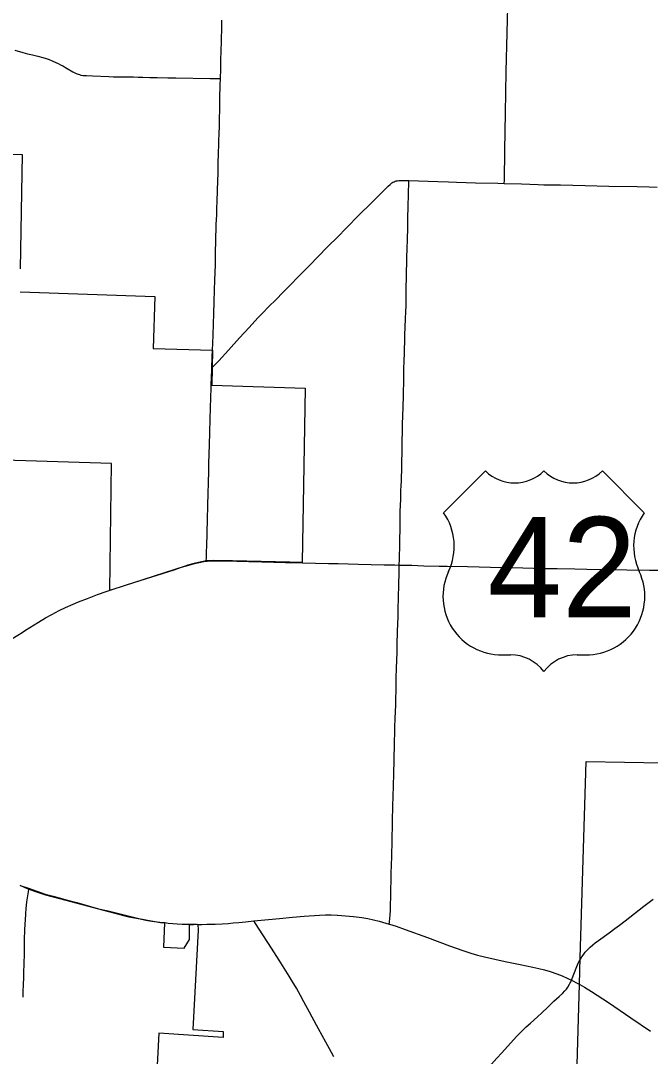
# Model space of a CAD drawing. Extents: x 1815539 to 1947826, y 273303 to 993194.
# Drawn here: x 1880900 to 1889640, y 925558 to 939932 of the extents above; entities that cross this region are included whole.
import ezdxf

# ---------------------------------------------------------------- set-up
doc = ezdxf.new("R2010")
doc.units = 0
for name, color, linetype in [('GM_X_City_Street', 7, 'Continuous'), ('GM_X_Corporation', 7, 'Continuous'), ('GM_X_County_Road', 7, 'Continuous'), ('GM_X_State_Route', 7, 'Continuous'), ('GM_X_Township', 7, 'Continuous'), ('GM_X_Township_Road', 7, 'Continuous'), ('GM_X_US_Route', 7, 'Continuous'), ('PV_X_Shoulder', 7, 'Continuous')]:
    doc.layers.add(name, color=color, linetype=linetype)

msp = doc.modelspace()

# ---------------------------------------------------------------- linework, layer by layer
at = {"layer": 'GM_X_City_Street'}
for points in [[(1883476, 932430), (1883478, 932477), (1883480, 932569), (1883482, 932632), (1883484, 932695), (1883486, 932763), (1883490, 932896), (1883491, 932938), (1883493, 933015), (1883497, 933197), (1883502, 933377), (1883506, 933508), (1883511, 933688), (1883513, 933786), (1883522, 934048), (1883525, 934212), (1883531, 934408), (1883534, 934555), (1883539, 934703), (1883542, 934833), (1883544, 934878)], [(1880932, 926381), (1880936, 926463), (1880939, 926545), (1880942, 926660), (1880945, 926765), (1880946, 926802), (1880951, 927022), (1880954, 927152), (1880959, 927336), (1880960, 927367), (1880962, 927399), (1880964, 927449), (1880970, 927534), (1880976, 927609), (1880980, 927650), (1880985, 927700), (1880993, 927757), (1881002, 927811), (1881006, 927839), (1881013, 927878)]]:
    msp.add_lwpolyline(points, dxfattribs=at)
at = {"layer": 'GM_X_Corporation'}
for points in [[(1880314, 938095), (1880920, 938074), (1880892, 936489)], [(1880893, 936168), (1882763, 936103), (1882738, 935384), (1883564, 935357), (1883552, 934875), (1884849, 934833), (1884807, 932414), (1884635, 932417), (1883842, 932434), (1883573, 932439), (1883479, 932434), (1883410, 932422), (1883306, 932398), (1883221, 932373), (1883182, 932361), (1882179, 932039), (1882138, 932026), (1882159, 933787), (1880517, 933838)], [(1880891, 927930), (1881006, 927891), (1881240, 927807), (1881349, 927779), (1881515, 927733), (1881678, 927695), (1881978, 927607), (1882115, 927575), (1882538, 927471), (1882709, 927438), (1882841, 927416), (1882898, 927412), (1882880, 927072), (1883171, 927061), (1883242, 927179), (1883242, 927385), (1883360, 927390), (1883362, 927308), (1883290, 925930), (1883712, 925901), (1883711, 925819), (1882818, 925881), (1882743, 924455)]]:
    msp.add_lwpolyline(points, dxfattribs=at)
at = {"layer": 'GM_X_County_Road'}
for points in [[(1887613, 937674), (1887614, 937721), (1887621, 938130), (1887630, 938654), (1887634, 938932), (1887641, 939226), (1887666, 940305)], [(1883672, 939130), (1883672, 939137), (1883676, 939252), (1883679, 939383), (1883682, 939514), (1883686, 939645), (1883688, 939710), (1883690, 939792), (1883694, 939939)], [(1883563, 935359), (1883571, 935564), (1883576, 935728), (1883580, 935859), (1883586, 936039), (1883595, 936335), (1883598, 936433), (1883602, 936548), (1883604, 936646), (1883606, 936747), (1883607, 936845), (1883609, 936911), (1883610, 936964), (1883612, 937008), (1883615, 937102), (1883621, 937236), (1883624, 937334), (1883627, 937416), (1883632, 937580), (1883639, 937826), (1883643, 937957), (1883646, 938088), (1883650, 938219), (1883652, 938285), (1883654, 938350), (1883658, 938481), (1883660, 938563), (1883662, 938711), (1883666, 938858), (1883671, 939038), (1883672, 939130)], [(1883553, 935110), (1883578, 935136), (1883651, 935213), (1883783, 935359), (1883938, 935529), (1884070, 935674), (1884192, 935807), (1884260, 935878), (1884341, 935960), (1884445, 936064), (1884537, 936158), (1884641, 936263), (1884755, 936380), (1884916, 936543), (1885019, 936649), (1885169, 936801), (1885296, 936929), (1885424, 937056), (1885596, 937232), (1885770, 937406), (1886003, 937637), (1886027, 937659), (1886053, 937680), (1886068, 937689), (1886083, 937697), (1886098, 937703), (1886114, 937708), (1886131, 937711), (1886147, 937713), (1886197, 937714), (1886288, 937712)], [(1886288, 937712), (1886689, 937701), (1886837, 937696), (1886951, 937691), (1887082, 937687), (1887213, 937684), (1887525, 937677), (1887613, 937674)], [(1887613, 937674), (1887853, 937667), (1888082, 937658), (1888164, 937655), (1888394, 937653), (1888738, 937644), (1889066, 937636), (1889460, 937630), (1889624, 937625), (1889738, 937624)], [(1883553, 935110), (1883559, 935261), (1883563, 935359)], [(1883544, 934878), (1883548, 934984), (1883552, 935081), (1883553, 935110)], [(1888875, 927131), (1888923, 927167), (1889069, 927273), (1889149, 927330), (1889214, 927380), (1889292, 927440), (1889357, 927489), (1889486, 927590), (1889551, 927641), (1889681, 927741)], [(1888670, 926906), (1888688, 926937), (1888707, 926964), (1888738, 927003), (1888771, 927040), (1888806, 927075), (1888844, 927107), (1888875, 927131)], [(1888547, 926615), (1888621, 926805), (1888641, 926850), (1888663, 926894), (1888670, 926906)]]:
    msp.add_lwpolyline(points, dxfattribs=at)
at = {"layer": 'GM_X_State_Route'}
for points in [[(1880889, 927932), (1880948, 927904), (1881013, 927878), (1881025, 927873), (1881103, 927844), (1881159, 927826), (1881203, 927813), (1881244, 927801), (1881528, 927724), (1881751, 927665), (1881909, 927624), (1882100, 927574), (1882264, 927530), (1882307, 927519), (1882347, 927508), (1882401, 927496), (1882480, 927480), (1882559, 927464), (1882637, 927449), (1882719, 927436), (1882833, 927421), (1882901, 927413)], [(1882901, 927413), (1882949, 927408), (1883011, 927402), (1883070, 927397), (1883143, 927392), (1883214, 927392), (1883257, 927391)], [(1883367, 927389), (1883416, 927389), (1883482, 927390), (1883598, 927391), (1883695, 927397), (1883781, 927403), (1883850, 927409), (1883930, 927417), (1884020, 927426), (1884138, 927439), (1884491, 927471), (1884671, 927488), (1884834, 927502), (1885047, 927517), (1885129, 927521), (1885211, 927521), (1885293, 927518), (1885299, 927518)], [(1885299, 927518), (1885408, 927510), (1885522, 927498), (1885636, 927483), (1885717, 927469), (1885798, 927452), (1885877, 927432), (1886016, 927393), (1886020, 927392), (1886114, 927363), (1886238, 927319), (1886546, 927206), (1886853, 927091), (1887038, 927025), (1887147, 926990), (1887242, 926962), (1887337, 926938), (1887481, 926906), (1887625, 926875), (1887834, 926833), (1888011, 926797), (1888091, 926779), (1888170, 926758), (1888249, 926734), (1888342, 926702), (1888419, 926673), (1888495, 926640), (1888547, 926615), (1888554, 926612), (1888627, 926574), (1888661, 926555), (1888727, 926518), (1888825, 926457), (1889058, 926304), (1889371, 926094), (1889641, 925908)], [(1883257, 927391), (1883298, 927391), (1883339, 927390), (1883367, 927389)]]:
    msp.add_lwpolyline(points, dxfattribs=at)
at = {"layer": 'GM_X_Township'}
msp.add_lwpolyline([(1889943, 913553), (1889411, 913481), (1888309, 913332), (1888362, 916340), (1888657, 926560), (1888668, 926924), (1888752, 929651), (1891412, 929604)], dxfattribs=at)
at = {"layer": 'GM_X_Township_Road'}
for points in [[(1880820, 939525), (1880930, 939492), (1880996, 939474), (1881062, 939459), (1881137, 939441), (1881207, 939423), (1881251, 939409), (1881296, 939392), (1881338, 939375), (1881389, 939353), (1881419, 939339), (1881451, 939322), (1881485, 939304), (1881545, 939268), (1881624, 939222), (1881668, 939200), (1881695, 939190), (1881715, 939184), (1881736, 939178), (1881767, 939174), (1881813, 939170), (1881895, 939166), (1882124, 939156), (1882189, 939154), (1882385, 939153), (1882467, 939152), (1882531, 939150), (1882596, 939148), (1882692, 939145), (1882792, 939143), (1882940, 939141), (1883054, 939140), (1883529, 939132), (1883627, 939130), (1883672, 939130)], [(1886156, 932375), (1886156, 932384), (1886157, 932447), (1886161, 932680), (1886166, 932926), (1886168, 933024), (1886170, 933139), (1886171, 933188), (1886175, 933303), (1886179, 933411), (1886181, 933476), (1886184, 933546), (1886191, 933746), (1886196, 934008), (1886202, 934319), (1886206, 934461), (1886209, 934550), (1886214, 934747), (1886217, 934944), (1886218, 935026), (1886219, 935091), (1886223, 935222), (1886226, 935307), (1886230, 935402), (1886232, 935454), (1886233, 935567), (1886241, 935796), (1886246, 935894), (1886250, 935976), (1886252, 936091), (1886252, 936140), (1886252, 936255), (1886254, 936337), (1886257, 936468), (1886259, 936550), (1886262, 936649), (1886265, 936764), (1886268, 936895), (1886272, 937059), (1886275, 937190), (1886278, 937354), (1886282, 937518), (1886288, 937704), (1886288, 937712)], [(1886016, 927393), (1886019, 927423), (1886025, 927470), (1886029, 927519), (1886032, 927585), (1886034, 927667), (1886036, 927765), (1886039, 927896), (1886041, 927978), (1886041, 928043), (1886043, 928091), (1886045, 928140), (1886046, 928169), (1886049, 928215), (1886053, 928326), (1886054, 928403), (1886056, 928485), (1886058, 928600), (1886060, 928748), (1886062, 928830), (1886063, 928895), (1886064, 928961), (1886067, 929058), (1886070, 929140), (1886072, 929205), (1886074, 929271), (1886077, 929353), (1886079, 929435), (1886081, 929516), (1886084, 929630), (1886086, 929728), (1886088, 929842), (1886091, 929957), (1886093, 930022), (1886096, 930121), (1886100, 930252), (1886106, 930432), (1886108, 930531), (1886110, 930629), (1886114, 930810), (1886117, 930941), (1886120, 931056), (1886124, 931165), (1886128, 931274), (1886132, 931453), (1886138, 931662), (1886140, 931777), (1886144, 931909), (1886150, 932122), (1886152, 932253), (1886154, 932330), (1886156, 932375)], [(1885246, 925552), (1885216, 925610), (1885137, 925754), (1885034, 925941), (1884947, 926099), (1884908, 926171), (1884829, 926315), (1884782, 926402), (1884727, 926502), (1884669, 926602), (1884627, 926672), (1884487, 926894), (1884381, 927060), (1884210, 927321), (1884161, 927400), (1884138, 927439)], [(1888282, 926306), (1888299, 926323), (1888373, 926389), (1888421, 926432), (1888455, 926467), (1888476, 926492), (1888495, 926519), (1888520, 926561), (1888529, 926577), (1888537, 926593), (1888547, 926615)], [(1887308, 925298), (1887340, 925335), (1887437, 925447), (1887512, 925533), (1887577, 925607), (1887698, 925741), (1887788, 925837), (1887856, 925908), (1887915, 925965), (1887976, 926020), (1888075, 926107), (1888135, 926162), (1888217, 926242), (1888282, 926306)]]:
    msp.add_lwpolyline(points, dxfattribs=at)
at = {"layer": 'GM_X_US_Route'}
for points in [[(1882143, 932027), (1882370, 932100), (1882558, 932160), (1882794, 932234), (1883028, 932310), (1883134, 932345), (1883233, 932375), (1883312, 932397), (1883377, 932413), (1883441, 932425), (1883476, 932430), (1883490, 932432), (1883540, 932436), (1883622, 932437), (1883745, 932434)], [(1883745, 932434), (1883902, 932431), (1884066, 932426), (1884247, 932422), (1884576, 932414), (1884811, 932409)], [(1884811, 932409), (1885174, 932399), (1885306, 932397), (1885585, 932389), (1885947, 932381), (1886058, 932379), (1886095, 932378), (1886156, 932375), (1886330, 932373), (1886494, 932368), (1886707, 932362), (1886822, 932359), (1887101, 932355), (1887265, 932351), (1887577, 932343), (1887872, 932338), (1888019, 932335), (1888167, 932331), (1888347, 932327), (1888593, 932324), (1888757, 932319), (1889135, 932313), (1889315, 932309), (1889627, 932306), (1889791, 932304)], [(1880077, 930906), (1880302, 931050), (1880413, 931121), (1880625, 931255), (1880717, 931314), (1880861, 931405), (1880918, 931441), (1880965, 931471), (1881146, 931586), (1881245, 931644), (1881331, 931692), (1881433, 931744), (1881522, 931787), (1881627, 931834), (1881703, 931866), (1881825, 931914), (1881964, 931966), (1882088, 932009), (1882143, 932027)]]:
    msp.add_lwpolyline(points, dxfattribs=at)
at = {"layer": 'PV_X_Shoulder'}
for p, q in [((1887351, 933683), (1886771, 933103)), ((1889555, 933103), (1888975, 933683)), ((1887583, 931130), (1887699, 931130)), ((1888627, 931130), (1888743, 931130))]:
    msp.add_line(p, q, dxfattribs=at)
for centre, radius, start, end in [((1887757, 934097), 580, 225.573, 314.427), ((1888569, 934097), 580, 225.573, 314.427), ((1886106, 932637), 812, 334.5471, 35.0009), ((1890221, 932637), 812, 144.9991, 205.4529), ((1887574, 931942), 812, 154.8319, 270.6383), ((1888752, 931942), 812, 269.3617, 25.1681), ((1887699, 930550), 580, 36.8699, 90), ((1888627, 930550), 580, 90, 143.1301)]:
    msp.add_arc(centre, radius, start, end, dxfattribs=at)

# ---------------------------------------------------------------- texts
msp.add_text('42', height=1392.2, dxfattribs=at).set_placement((1887380, 931652))

doc.saveas('drawing.dxf')
